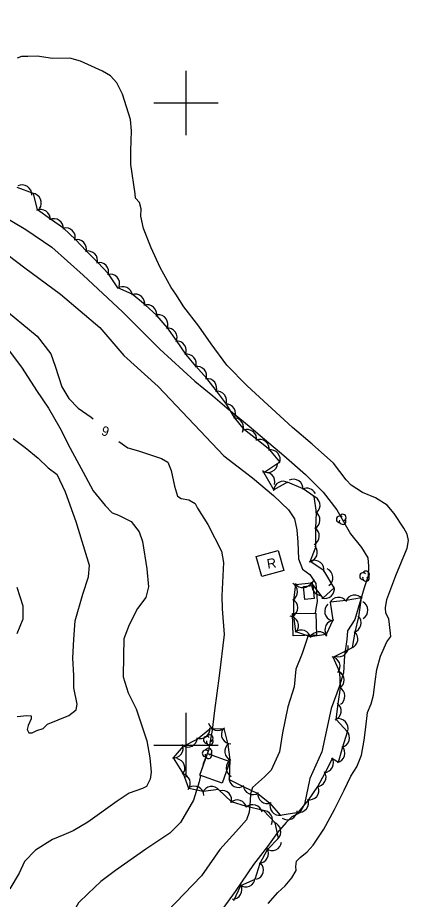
# Model space of a CAD drawing. Extents: x 643342 to 646936, y 5873857 to 5876103.
# Drawn here: x 643747.6 to 643869.3, y 5874351.9 to 5874626.6 of the extents above; entities that cross this region are included whole.
import ezdxf

# ---------------------------------------------------------------- set-up
doc = ezdxf.new("R2010")
doc.units = 0
for name, color, linetype in [('Niveau 1', 7, 'Continuous'), ('Niveau 2', 7, 'Continuous'), ('Niveau 31', 7, 'Continuous'), ('Niveau 4', 7, 'Continuous'), ('Niveau 44', 7, 'Continuous'), ('Niveau 61', 7, 'Continuous')]:
    doc.layers.add(name, color=color, linetype=linetype)

msp = doc.modelspace()

# ---------------------------------------------------------------- linework, layer by layer
at = {"layer": 'Niveau 1'}
for points in [[(643746.21, 5874495.44), (643749.89, 5874492.67), (643753.97, 5874489.33), (643757.07, 5874486.39), (643759.85, 5874484.25)], [(643747.44, 5874408.88), (643750.49, 5874409.17), (643751.8, 5874409.06), (643751.75, 5874408.22), (643750.87, 5874406.1), (643750.51, 5874404.87), (643751.07, 5874403.85), (643752.13, 5874403.84), (643753.6, 5874404.58), (643755.56, 5874405.12), (643756.86, 5874406.56), (643763.47, 5874409.24), (643765.8, 5874411.01), (643766.13, 5874412.72), (643765.09, 5874417.88), (643765.12, 5874421.71), (643764.77, 5874427.06), (643765.09, 5874432.95), (643765.54, 5874438.74), (643767.91, 5874446.99), (643769.69, 5874452.44), (643769.98, 5874455.94), (643765.85, 5874469.58), (643762.46, 5874478.74), (643759.85, 5874484.25)]]:
    msp.add_lwpolyline(points, dxfattribs=at)
at = {"layer": 'Niveau 2'}
for points in [[(643673.58, 5874626.57), (643672.42, 5874623.4), (643670.94, 5874615.79), (643671.04, 5874613.36), (643671.76, 5874611.27), (643674.45, 5874610.67), (643676.89, 5874610.17), (643682.9, 5874607.32), (643686.28, 5874605.69), (643704.93, 5874591.35), (643715.07, 5874583.54), (643724.54, 5874576.52), (643733.35, 5874570.17), (643741.77, 5874565.5), (643750.08, 5874560.58), (643758.21, 5874555.03), (643768.03, 5874546.37), (643780.22, 5874534.91), (643791.83, 5874523.29), (643802.8, 5874513.32), (643808.42, 5874508.78)], [(643741.9, 5874554.56), (643749.81, 5874548.64), (643760.89, 5874540.48), (643773.22, 5874530.03), (643780.64, 5874521.3), (643791.33, 5874511.68), (643800.73, 5874501.83), (643811.83, 5874490.1), (643820.72, 5874483.23), (643827.24, 5874477.71), (643831.89, 5874473.22), (643833.77, 5874470.51), (643834.53, 5874467.09), (643834.86, 5874463.15), (643835.05, 5874457.99)], [(643742.39, 5874536.71), (643753.67, 5874527.39), (643757.95, 5874521.87), (643759.23, 5874518.01), (643761.33, 5874511.57), (643763.55, 5874507.91), (643766.42, 5874504.93), (643770.46, 5874502.18), (643771.08, 5874501.56)], [(643745.08, 5874522.64), (643748.99, 5874517.34), (643753.5, 5874510.41), (643757.18, 5874504.98), (643760.67, 5874498.81), (643763.94, 5874492.5), (643768.73, 5874483.69), (643771.13, 5874479.23), (643774.84, 5874474.65), (643777.05, 5874472.34), (643779.01, 5874471.57), (643782.97, 5874469.67), (643785.38, 5874466.42), (643786.46, 5874463.4), (643787.78, 5874454.88), (643788.37, 5874449.3), (643787.47, 5874445.97), (643784.93, 5874442.49), (643782.28, 5874437.43), (643780.64, 5874433.08), (643780.5, 5874427.8), (643780.47, 5874421.21), (643781.95, 5874416.32), (643784.51, 5874411.3), (643787.84, 5874401.34), (643788.76, 5874396.06), (643789.15, 5874391.55), (643788.86, 5874389.38), (643787.75, 5874387.12), (643786.51, 5874386.52), (643782.26, 5874385.03), (643778.58, 5874382.53), (643769.46, 5874376.03), (643764.85, 5874373.32), (643762, 5874372.09)], [(643808.42, 5874508.78), (643812.78, 5874505.08), (643819.7, 5874499.34), (643824.44, 5874495.32), (643830.45, 5874490.22), (643837.26, 5874484.23), (643842.71, 5874478.72), (643846.97, 5874473.22), (643851.26, 5874465.79), (643854.7, 5874461.54), (643856.63, 5874458.36), (643856.85, 5874455.73), (643856.74, 5874452.71), (643855.5, 5874448.97), (643852.64, 5874439.07), (643850.32, 5874435.6), (643850.06, 5874432.93), (643849.41, 5874427.93), (643849.03, 5874422.49), (643847.72, 5874418.16), (643845.2, 5874411.43), (643842.29, 5874397.94), (643838.6, 5874389.55), (643836.89, 5874381.6), (643835.46, 5874378.94), (643832.96, 5874377.62), (643831.21, 5874375.89), (643828.51, 5874372.76), (643825.44, 5874368.39), (643821.05, 5874362.81), (643815.37, 5874354.37), (643811.44, 5874349.08)], [(643779.12, 5874494.52), (643781.86, 5874492.54), (643785.25, 5874491.66), (643792.35, 5874489.21), (643794.34, 5874488.08), (643795.39, 5874485.53), (643796.39, 5874480.68), (643797.37, 5874477.53), (643798.5, 5874476.79), (643800.91, 5874476.42), (643802.9, 5874475.29), (643803.62, 5874473.79), (643806.78, 5874468.68), (643811.03, 5874460.44), (643811.68, 5874456.89), (643811.14, 5874446.51), (643811.24, 5874442.44), (643811.91, 5874434.46), (643810.39, 5874421.6), (643808.93, 5874410.8), (643808.15, 5874404.62), (643807.03, 5874398.28), (643805.37, 5874394.17), (643805.02, 5874392.67)], [(643835.05, 5874457.99), (643836.27, 5874454.74), (643838.54, 5874453.16), (643840.43, 5874450.33), (643840.66, 5874447.59), (643840.9, 5874444.73), (643840.49, 5874442.52), (643840.28, 5874441.07)], [(643747.3, 5874449.17), (643749.22, 5874443.37), (643749.22, 5874439.18), (643747.37, 5874434.7)], [(643838.09, 5874434.18), (643836.2, 5874428.54), (643834.24, 5874423.66), (643833.75, 5874418.1), (643831.78, 5874411.91), (643830.09, 5874403.83), (643829.16, 5874397.87), (643826.56, 5874392.23), (643824.49, 5874390.11), (643820.74, 5874386.76), (643820.08, 5874384.78), (643820.03, 5874382.62)], [(643804.54, 5874390.56), (643804.07, 5874388.55), (643802.31, 5874382.88), (643798.29, 5874375.91), (643795.02, 5874372.61), (643787.53, 5874367.58), (643778.06, 5874360.93), (643773.5, 5874357.51), (643769.57, 5874353.78), (643766.51, 5874350.86), (643764.47, 5874347.2), (643762.46, 5874341.64), (643758.95, 5874337.25), (643755.47, 5874335.12), (643753.43, 5874334.09), (643751.58, 5874332.24), (643747.41, 5874324.57)], [(643820.03, 5874382.62), (643819.73, 5874379.12), (643818.86, 5874376.76), (643816.49, 5874374.02), (643810.54, 5874367.46), (643804.84, 5874359.26), (643794.19, 5874348.19), (643786.38, 5874339.91), (643780.1, 5874331.07)], [(643762, 5874372.09), (643758.47, 5874370.55), (643753.09, 5874367.28), (643749.73, 5874363.74), (643748.04, 5874360.11), (643745.16, 5874355.19)]]:
    msp.add_lwpolyline(points, dxfattribs=at)
at = {"layer": 'Niveau 31'}
for points in [[(643821.89, 5874458.77), (643828.73, 5874460.64), (643830.44, 5874454.34), (643823.6, 5874452.48), (643821.89, 5874458.77)], [(643839.48, 5874449.71), (643839.88, 5874445.61), (643837.06, 5874445.33), (643836.66, 5874449.44), (643839.48, 5874449.71)], [(643840.44, 5874441.07), (643840.65, 5874434.26), (643833.39, 5874434.03), (643833.18, 5874440.96), (643840.44, 5874441.07)], [(643813.69, 5874394.88), (643811.25, 5874388.13), (643804.29, 5874390.65), (643806.73, 5874397.37), (643813.69, 5874394.88)]]:
    msp.add_lwpolyline(points, dxfattribs=at)
at = {"layer": 'Niveau 4'}
for points in [[(643782.8, 5874585.11), (643782.99, 5874591.35), (643782.69, 5874594.86), (643780.23, 5874602.68), (643778.49, 5874606.3), (643776.51, 5874608.43), (643773.99, 5874609.9), (643767.13, 5874613.04), (643763.81, 5874613.95), (643758.43, 5874613.8), (643753.69, 5874614.57), (643750.7, 5874614.41), (643748.78, 5874614.47), (643747.38, 5874613.97)], [(643825.58, 5874350.61), (643828.61, 5874354.13), (643830.93, 5874356.16), (643832.97, 5874358.63), (643834.32, 5874360.92), (643834.21, 5874362.22), (643834.43, 5874363.8), (643835.52, 5874364.99), (643837.74, 5874366.76), (643839.59, 5874368.86), (643842.96, 5874373.86), (643846.25, 5874379.94), (643849.31, 5874385.99), (643851.33, 5874390.27), (643853.22, 5874393.21), (643854.7, 5874396.84), (643855.5, 5874401.48), (643855.99, 5874405.61), (643856.57, 5874410.11), (643857.65, 5874412.86), (643858.37, 5874415.58), (643858.97, 5874419.84), (643859.5, 5874423.5), (643860.58, 5874427.7), (643862.59, 5874432.11), (643863.76, 5874433.78), (643863.68, 5874434.86), (643863.19, 5874439.27), (643862.21, 5874441.1), (643862.19, 5874442.79), (643862.58, 5874445.35), (643865.41, 5874452.86), (643868.88, 5874461.28), (643869.27, 5874463.73), (643868.87, 5874465.74), (643867.89, 5874467.58), (643864.9, 5874472.12), (643862.66, 5874474.68), (643859.02, 5874476.98), (643854.96, 5874478.65), (643851.44, 5874480.97), (643849.87, 5874482.63), (643845.99, 5874487.82), (643839.31, 5874493.7), (643833.15, 5874498.92), (643819.08, 5874511.86), (643812.7, 5874518.28), (643807.84, 5874524.97), (643804.04, 5874530.43), (643799.34, 5874536.54), (643796.86, 5874540.44), (643795.38, 5874542.48), (643791.98, 5874548.72), (643789.19, 5874554.9), (643786.77, 5874560.87), (643785.97, 5874564.69), (643786.01, 5874567.01), (643785.48, 5874569.03), (643784.29, 5874570.38), (643784.18, 5874571.71), (643782.8, 5874580.84), (643782.8, 5874585.11)]]:
    msp.add_lwpolyline(points, dxfattribs=at)
at = {"layer": 'Niveau 44'}
for points in [[(643826.16, 5874491.97), (643822.03, 5874495.14), (643818.22, 5874498.15), (643815.15, 5874502.07), (643812.66, 5874506.23), (643809.48, 5874510.32), (643806.47, 5874514.13), (643803.12, 5874518.05), (643799.97, 5874521.74), (643797.07, 5874525.96), (643794.28, 5874529.94), (643790.88, 5874533.83), (643787.27, 5874537.07), (643783.28, 5874540.43), (643778.83, 5874542.36), (643775.87, 5874546.73), (643772.53, 5874550.26), (643768.96, 5874553.97), (643765.59, 5874557.46), (643761.82, 5874561.01), (643757.84, 5874563.79), (643753.75, 5874566.66), (643752.56, 5874571.77), (643747.39, 5874573.69)], [(643821.54, 5874358.2), (643823.1, 5874363.23), (643825.4, 5874367.5), (643828.82, 5874371.01), (643827.74, 5874375.75), (643824.15, 5874379.6), (643818.82, 5874380.87), (643814.18, 5874382.3), (643810.15, 5874386.18), (643805.34, 5874385.5), (643800.86, 5874386.45), (643799.19, 5874391.01), (643796.07, 5874396.01), (643799.19, 5874399.71), (643803.53, 5874401.88), (643807.48, 5874405.05), (643811.81, 5874405.19), (643813.07, 5874400.2), (643813.64, 5874395.38), (643813.41, 5874389.27), (643817.77, 5874387.13), (643822.35, 5874384.91), (643826.17, 5874381.92), (643829.34, 5874378.12), (643835.03, 5874379.07), (643838.12, 5874382.81), (643841.08, 5874387.06), (643843.32, 5874391.36), (643845.62, 5874395.8), (643847.46, 5874394.67), (643848.91, 5874399.46), (643850.32, 5874404.1), (643846.76, 5874408), (643847.38, 5874412.82), (643848.15, 5874417.87), (643847.92, 5874422.72), (643845.81, 5874427.42), (643851.86, 5874430.37), (643852.7, 5874435.15), (643853.89, 5874439.98), (643854.67, 5874445.85), (643849.88, 5874445.05), (643844.93, 5874444.54), (643845.74, 5874438.86), (643843.63, 5874434.49), (643838.81, 5874433.67), (643834.24, 5874435.32), (643833.6, 5874440.32), (643833.55, 5874445.18), (643834.19, 5874450.05), (643839.02, 5874450.52), (643842.58, 5874445.72), (643846.21, 5874448.95), (643842.98, 5874454.41), (643838.71, 5874457.15), (643840.45, 5874461.68), (643840.4, 5874467.59), (643840.61, 5874472.44), (643839.95, 5874477.42), (643836.55, 5874479.79), (643831.6, 5874481.86), (643827.34, 5874479.54), (643824.25, 5874484.92), (643829.24, 5874488.22), (643826.16, 5874491.97)], [(643814.91, 5874351.6), (643817.09, 5874356.27), (643821.54, 5874358.2)]]:
    msp.add_lwpolyline(points, dxfattribs=at)
for centre, radius, start, end in [((643748.95, 5874571.49), 3, 356.3703, 116.3483), ((643748.95, 5874571.49), 3, 356.3703, 116.3483), ((643748.95, 5874571.49), 3, 356.3703, 116.3483), ((643751.96, 5874568.83), 3, 324.5739, 84.5518), ((643751.96, 5874568.83), 3, 324.5739, 84.5518), ((643751.96, 5874568.83), 3, 324.5739, 84.5518), ((643754.73, 5874563.82), 3, 355.0685, 115.0464), ((643754.73, 5874563.82), 3, 355.0685, 115.0464), ((643754.73, 5874563.82), 3, 355.0685, 115.0464), ((643758.82, 5874560.96), 3, 355.0685, 115.0464), ((643758.82, 5874560.96), 3, 355.0685, 115.0464), ((643758.82, 5874560.96), 3, 355.0685, 115.0464), ((643762.54, 5874558.09), 3, 343.9614, 103.9393), ((643762.54, 5874558.09), 3, 343.9614, 103.9393), ((643762.54, 5874558.09), 3, 343.9614, 103.9393), ((643766.01, 5874554.49), 3, 343.9614, 103.9393), ((643766.01, 5874554.49), 3, 343.9614, 103.9393), ((643766.01, 5874554.49), 3, 343.9614, 103.9393), ((643769.48, 5874550.89), 3, 343.9614, 103.9393), ((643769.48, 5874550.89), 3, 343.9614, 103.9393), ((643769.48, 5874550.89), 3, 343.9614, 103.9393), ((643772.92, 5874547.28), 3, 343.4145, 103.3924), ((643772.92, 5874547.28), 3, 343.4145, 103.3924), ((643772.92, 5874547.28), 3, 343.4145, 103.3924), ((643776.35, 5874543.65), 3, 343.4145, 103.3924), ((643776.35, 5874543.65), 3, 343.4145, 103.3924), ((643776.35, 5874543.65), 3, 343.4145, 103.3924), ((643780.35, 5874539.78), 3, 6.5223, 126.5003), ((643780.35, 5874539.78), 3, 6.5223, 126.5003), ((643780.35, 5874539.78), 3, 6.5223, 126.5003), ((643784.17, 5874537.48), 3, 348.0917, 108.0696), ((643784.17, 5874537.48), 3, 348.0917, 108.0696), ((643784.17, 5874537.48), 3, 348.0917, 108.0696), ((643787.89, 5874534.14), 3, 348.0917, 108.0696), ((643787.89, 5874534.14), 3, 348.0917, 108.0696), ((643787.89, 5874534.14), 3, 348.0917, 108.0696), ((643791.37, 5874531.04), 3, 334.9578, 94.9357), ((643791.37, 5874531.04), 3, 334.9578, 94.9357), ((643791.37, 5874531.04), 3, 334.9578, 94.9357), ((643794.23, 5874526.94), 3, 334.9578, 94.9357), ((643794.23, 5874526.94), 3, 334.9578, 94.9357), ((643794.23, 5874526.94), 3, 334.9578, 94.9357), ((643797.09, 5874522.84), 3, 334.9578, 94.9357), ((643797.09, 5874522.84), 3, 334.9578, 94.9357), ((643797.09, 5874522.84), 3, 334.9578, 94.9357), ((643800.21, 5874518.75), 3, 340.5184, 100.4964), ((643800.21, 5874518.75), 3, 340.5184, 100.4964), ((643800.21, 5874518.75), 3, 340.5184, 100.4964), ((643803.45, 5874514.95), 3, 340.5184, 100.4964), ((643803.45, 5874514.95), 3, 340.5184, 100.4964), ((643803.45, 5874514.95), 3, 340.5184, 100.4964), ((643806.59, 5874511.13), 3, 338.3273, 98.3052), ((643806.59, 5874511.13), 3, 338.3273, 98.3052), ((643806.59, 5874511.13), 3, 338.3273, 98.3052), ((643809.69, 5874507.2), 3, 338.3273, 98.3052), ((643809.69, 5874507.2), 3, 338.3273, 98.3052), ((643809.69, 5874507.2), 3, 338.3273, 98.3052), ((643812.39, 5874503.25), 3, 330.8223, 90.8002), ((643812.39, 5874503.25), 3, 330.8223, 90.8002), ((643812.39, 5874503.25), 3, 330.8223, 90.8002), ((643814.95, 5874498.95), 3, 330.8223, 90.8002), ((643814.95, 5874498.95), 3, 330.8223, 90.8002), ((643814.95, 5874498.95), 3, 330.8223, 90.8002), ((643819.03, 5874495.27), 3, 351.6732, 111.6512), ((643819.03, 5874495.27), 3, 351.6732, 111.6512), ((643819.03, 5874495.27), 3, 351.6732, 111.6512), ((643822.96, 5874492.17), 3, 351.787, 111.7649), ((643822.96, 5874492.17), 3, 351.787, 111.7649), ((643822.96, 5874492.17), 3, 351.787, 111.7649), ((643826.33, 5874488.97), 3, 339.333, 99.3109), ((643826.33, 5874488.97), 3, 339.333, 99.3109), ((643826.33, 5874488.97), 3, 339.333, 99.3109), ((643825.57, 5874487.9), 3, 234.1238, 354.1017), ((643825.57, 5874487.9), 3, 234.1238, 354.1017), ((643825.57, 5874487.9), 3, 234.1238, 354.1017), ((643824.71, 5874481.95), 3, 344.7256, 104.7036), ((643824.71, 5874481.95), 3, 344.7256, 104.7036), ((643824.71, 5874481.95), 3, 344.7256, 104.7036), ((643833.48, 5874479.78), 3, 356.1767, 116.1547), ((643833.48, 5874479.78), 3, 356.1767, 116.1547), ((643833.48, 5874479.78), 3, 356.1767, 116.1547), ((643830.31, 5874479.15), 3, 58.5283, 178.5062), ((643830.31, 5874479.15), 3, 58.5283, 178.5062), ((643830.31, 5874479.15), 3, 58.5283, 178.5062), ((643837.63, 5874477), 3, 27.2636, 116.1547), ((643837.63, 5874477), 3, 27.2636, 116.1547), ((643837.63, 5874477), 3, 27.2636, 116.1547), ((643838.76, 5874474.67), 3, 312.7964, 72.7744), ((643838.76, 5874474.67), 3, 312.7964, 72.7744), ((643838.76, 5874474.67), 3, 312.7964, 72.7744), ((643838.75, 5874470.09), 3, 297.5495, 57.5274), ((643838.75, 5874470.09), 3, 297.5495, 57.5274), ((643838.75, 5874470.09), 3, 297.5495, 57.5274), ((643848.8, 5874470.84), 1.05, 282.2692, 149.7263), ((643847.9, 5874470.31), 1.05, 44.1154, 269.804), ((643848.8, 5874469.79), 1.05, 166.9369, 29.6212), ((643838.54, 5874465.08), 3, 298.2284, 58.2064), ((643838.54, 5874465.08), 3, 298.2284, 58.2064), ((643838.54, 5874465.08), 3, 298.2284, 58.2064), ((643837.93, 5874460.05), 3, 279.0244, 39.0024), ((643837.93, 5874460.05), 3, 279.0244, 39.0024), ((643837.93, 5874460.05), 3, 279.0244, 39.0024), ((643839.99, 5874454.57), 3, 350.8291, 110.807), ((643839.99, 5874454.57), 3, 350.8291, 110.807), ((643839.99, 5874454.57), 3, 350.8291, 110.807), ((643842.78, 5874452.12), 3, 306.0717, 66.0496), ((643842.78, 5874452.12), 3, 306.0717, 66.0496), ((643842.78, 5874452.12), 3, 306.0717, 66.0496), ((643855.17, 5874452.61), 1.05, 44.1154, 269.804), ((643856.07, 5874452.09), 1.05, 166.9369, 29.6212), ((643856.07, 5874453.14), 1.05, 282.2692, 149.7263), ((643831.77, 5874447.74), 3, 300.0828, 60.0608), ((643831.77, 5874447.74), 3, 300.0828, 60.0608), ((643831.77, 5874447.74), 3, 300.0828, 60.0608), ((643836.43, 5874452.04), 3, 215.5381, 335.516), ((643836.43, 5874452.04), 3, 215.5381, 335.516), ((643836.43, 5874452.04), 3, 215.5381, 335.516), ((643842.21, 5874449.6), 3, 141.5535, 261.5315), ((643842.21, 5874449.6), 3, 141.5535, 261.5315), ((643842.21, 5874449.6), 3, 141.5535, 261.5315), ((643843.23, 5874448.65), 3, 251.6366, 11.6145), ((643843.23, 5874448.65), 3, 251.6366, 11.6145), ((643843.23, 5874448.65), 3, 251.6366, 11.6145), ((643852.57, 5874443.71), 3, 39.5404, 159.5184), ((643852.57, 5874443.71), 3, 39.5404, 159.5184), ((643852.57, 5874443.71), 3, 39.5404, 159.5184), ((643831.81, 5874442.73), 3, 300.5717, 60.5496), ((643831.81, 5874442.73), 3, 300.5717, 60.5496), ((643831.81, 5874442.73), 3, 300.5717, 60.5496), ((643847.52, 5874443.01), 3, 35.5414, 155.5193), ((643847.52, 5874443.01), 3, 35.5414, 155.5193), ((643847.52, 5874443.01), 3, 35.5414, 155.5193), ((643853.65, 5874442), 3, 301.4118, 61.3897), ((643853.65, 5874442), 3, 301.4118, 61.3897), ((643853.65, 5874442), 3, 301.4118, 61.3897), ((643846.22, 5874441.66), 3, 132.8034, 252.7813), ((643846.22, 5874441.66), 3, 132.8034, 252.7813), ((643846.22, 5874441.66), 3, 132.8034, 252.7813), ((643832.07, 5874437.18), 3, 323.0809, 83.0588), ((643832.07, 5874437.18), 3, 323.0809, 83.0588), ((643832.07, 5874437.18), 3, 323.0809, 83.0588), ((643846.27, 5874435.91), 3, 94.3071, 214.285), ((643846.27, 5874435.91), 3, 94.3071, 214.285), ((643846.27, 5874435.91), 3, 94.3071, 214.285), ((643851.58, 5874438.07), 3, 285.6079, 45.5858), ((643851.58, 5874438.07), 3, 285.6079, 45.5858), ((643851.58, 5874438.07), 3, 285.6079, 45.5858), ((643835.92, 5874432.84), 3, 10.1228, 130.1007), ((643835.92, 5874432.84), 3, 10.1228, 130.1007), ((643835.92, 5874432.84), 3, 10.1228, 130.1007), ((643841.41, 5874432.28), 3, 34.0589, 154.0369), ((643841.41, 5874432.28), 3, 34.0589, 154.0369), ((643841.41, 5874432.28), 3, 34.0589, 154.0369), ((643850.54, 5874433.06), 3, 290.036, 50.0139), ((643850.54, 5874433.06), 3, 290.036, 50.0139), ((643850.54, 5874433.06), 3, 290.036, 50.0139), ((643847.58, 5874430.52), 3, 250.301, 10.279), ((643847.58, 5874430.52), 3, 250.301, 10.279), ((643847.58, 5874430.52), 3, 250.301, 10.279), ((643845, 5874424.53), 3, 320.3443, 80.3223), ((643845, 5874424.53), 3, 320.3443, 80.3223), ((643845, 5874424.53), 3, 320.3443, 80.3223), ((643846.27, 5874420.22), 3, 302.6191, 62.597), ((643846.27, 5874420.22), 3, 302.6191, 62.597), ((643846.27, 5874420.22), 3, 302.6191, 62.597), ((643846.5, 5874415.22), 3, 302.6191, 62.597), ((643846.5, 5874415.22), 3, 302.6191, 62.597), ((643846.5, 5874415.22), 3, 302.6191, 62.597), ((643845.32, 5874410.64), 3, 292.662, 52.64), ((643845.32, 5874410.64), 3, 292.662, 52.64), ((643845.32, 5874410.64), 3, 292.662, 52.64), ((643847.5, 5874405.24), 3, 342.9855, 102.9634), ((643847.5, 5874405.24), 3, 342.9855, 102.9634), ((643847.5, 5874405.24), 3, 342.9855, 102.9634), ((643809.96, 5874407.56), 3, 194.0019, 313.9798), ((643809.96, 5874407.56), 3, 194.0019, 313.9798), ((643809.96, 5874407.56), 3, 194.0019, 313.9798), ((643804.48, 5874405.02), 3, 246.6059, 6.5838), ((643804.48, 5874405.02), 3, 246.6059, 6.5838), ((643804.48, 5874405.02), 3, 246.6059, 6.5838), ((643807.4, 5874402.16), 1.05, 282.2692, 149.7263), ((643814.03, 5874403.41), 3, 149.1697, 269.1476), ((643814.03, 5874403.41), 3, 149.1697, 269.1476), ((643814.03, 5874403.41), 3, 149.1697, 269.1476), ((643847.93, 5874402.29), 3, 283.0906, 43.0685), ((643847.93, 5874402.29), 3, 283.0906, 43.0685), ((643847.93, 5874402.29), 3, 283.0906, 43.0685), ((643796.15, 5874399.01), 3, 262.4621, 22.4401), ((643796.15, 5874399.01), 3, 262.4621, 22.4401), ((643796.15, 5874399.01), 3, 262.4621, 22.4401), ((643800.57, 5874402.37), 3, 236.5997, 356.5776), ((643800.57, 5874402.37), 3, 236.5997, 356.5776), ((643800.57, 5874402.37), 3, 236.5997, 356.5776), ((643806.5, 5874401.63), 1.05, 44.1154, 269.804), ((643807.4, 5874401.11), 1.05, 166.9369, 29.6212), ((643815.11, 5874397.99), 3, 126.6686, 246.6465), ((643815.11, 5874397.99), 3, 126.6686, 246.6465), ((643815.11, 5874397.99), 3, 126.6686, 246.6465), ((643806.14, 5874397.42), 1.05, 44.1154, 269.804), ((643807.04, 5874396.9), 1.05, 166.9369, 29.6212), ((643807.04, 5874397.95), 1.05, 282.2692, 149.7263), ((643846.48, 5874397.51), 3, 283.0906, 43.0685), ((643846.48, 5874397.51), 3, 283.0906, 43.0685), ((643846.48, 5874397.51), 3, 283.0906, 43.0685), ((643796.65, 5874392.82), 3, 320.0882, 80.0661), ((643796.65, 5874392.82), 3, 320.0882, 80.0661), ((643796.65, 5874392.82), 3, 320.0882, 80.0661), ((643815.51, 5874392.86), 3, 120.7945, 240.7725), ((643815.51, 5874392.86), 3, 120.7945, 240.7725), ((643815.51, 5874392.86), 3, 120.7945, 240.7725), ((643842.94, 5874394.46), 3, 272.5783, 32.5562), ((643842.94, 5874394.46), 3, 272.5783, 32.5562), ((643842.94, 5874394.46), 3, 272.5783, 32.5562), ((643798.37, 5874388.12), 3, 320.0882, 80.0661), ((643798.37, 5874388.12), 3, 320.0882, 80.0661), ((643798.37, 5874388.12), 3, 320.0882, 80.0661), ((643816.37, 5874389.79), 3, 183.8676, 303.8456), ((643816.37, 5874389.79), 3, 183.8676, 303.8456), ((643816.37, 5874389.79), 3, 183.8676, 303.8456), ((643840.64, 5874390.02), 3, 272.5783, 32.5562), ((643840.64, 5874390.02), 3, 272.5783, 32.5562), ((643840.64, 5874390.02), 3, 272.5783, 32.5562), ((643802.62, 5874384.21), 3, 2.4795, 122.4574), ((643802.62, 5874384.21), 3, 2.4795, 122.4574), ((643802.62, 5874384.21), 3, 2.4795, 122.4574), ((643807.99, 5874384.09), 3, 37.982, 157.9599), ((643807.99, 5874384.09), 3, 37.982, 157.9599), ((643807.99, 5874384.09), 3, 37.982, 157.9599), ((643820.86, 5874387.58), 3, 183.8676, 303.8456), ((643820.86, 5874387.58), 3, 183.8676, 303.8456), ((643820.86, 5874387.58), 3, 183.8676, 303.8456), ((643838.4, 5874385.92), 3, 260.46, 20.438), ((643838.4, 5874385.92), 3, 260.46, 20.438), ((643838.4, 5874385.92), 3, 260.46, 20.438), ((643811.22, 5874382.85), 3, 343.0724, 103.0503), ((643811.22, 5874382.85), 3, 343.0724, 103.0503), ((643811.22, 5874382.85), 3, 343.0724, 103.0503), ((643825.35, 5874384.8), 3, 171.8999, 291.8779), ((643825.35, 5874384.8), 3, 171.8999, 291.8779), ((643825.35, 5874384.8), 3, 171.8999, 291.8779), ((643815.98, 5874379.9), 3, 12.8899, 132.8678), ((643815.98, 5874379.9), 3, 12.8899, 132.8678), ((643815.98, 5874379.9), 3, 12.8899, 132.8678), ((643820.76, 5874378.43), 3, 12.8899, 132.8678), ((643820.76, 5874378.43), 3, 12.8899, 132.8678), ((643820.76, 5874378.43), 3, 12.8899, 132.8678), ((643829.14, 5874381.11), 3, 159.7807, 279.7586), ((643829.14, 5874381.11), 3, 159.7807, 279.7586), ((643829.14, 5874381.11), 3, 159.7807, 279.7586), ((643835.21, 5874382.07), 3, 260.46, 20.438), ((643835.21, 5874382.07), 3, 260.46, 20.438), ((643835.21, 5874382.07), 3, 260.46, 20.438), ((643823.97, 5874376.61), 3, 332.5161, 92.494), ((643823.97, 5874376.61), 3, 332.5161, 92.494), ((643823.97, 5874376.61), 3, 332.5161, 92.494), ((643831.65, 5874379.72), 3, 235.9823, 355.9603), ((643831.65, 5874379.72), 3, 235.9823, 355.9603), ((643831.65, 5874379.72), 3, 235.9823, 355.9603), ((643826.56, 5874372.99), 3, 312.8763, 72.8542), ((643826.56, 5874372.99), 3, 312.8763, 72.8542), ((643826.56, 5874372.99), 3, 312.8763, 72.8542), ((643826.81, 5874370.17), 3, 233.185, 353.163), ((643826.81, 5874370.17), 3, 233.185, 353.163), ((643826.81, 5874370.17), 3, 233.185, 353.163), ((643822.7, 5874366.2), 3, 271.6042, 31.5821), ((643822.7, 5874366.2), 3, 271.6042, 31.5821), ((643822.7, 5874366.2), 3, 271.6042, 31.5821), ((643821.15, 5874361.09), 3, 285.4976, 45.4756), ((643821.15, 5874361.09), 3, 285.4976, 45.4756), ((643821.15, 5874361.09), 3, 285.4976, 45.4756), ((643814.45, 5874354.99), 3, 268.8383, 28.8162), ((643814.45, 5874354.99), 3, 268.8383, 28.8162), ((643814.45, 5874354.99), 3, 268.8383, 28.8162), ((643818.61, 5874358.85), 3, 233.4781, 353.456), ((643818.61, 5874358.85), 3, 233.4781, 353.456), ((643818.61, 5874358.85), 3, 233.4781, 353.456)]:
    msp.add_arc(centre, radius, start, end, dxfattribs=at)
at = {"layer": 'Niveau 61'}
for points in [[(643800, 5874610), (643800, 5874600), (643800, 5874590)], [(643790, 5874600), (643800, 5874600), (643810, 5874600)], [(643800, 5874410), (643800, 5874400), (643800, 5874390)], [(643790, 5874400), (643800, 5874400), (643810, 5874400)]]:
    msp.add_lwpolyline(points, dxfattribs=at)

# ---------------------------------------------------------------- texts
at = {"layer": 'Niveau 2'}
msp.add_text('6', height=3, rotation=163.5654, dxfattribs=at).set_placement((643776.39, 5874498.88))
at = {"layer": 'Niveau 31'}
msp.add_text('R', height=3, rotation=8.9405, dxfattribs=at).set_placement((643825.46, 5874454.91))

doc.saveas('drawing.dxf')
